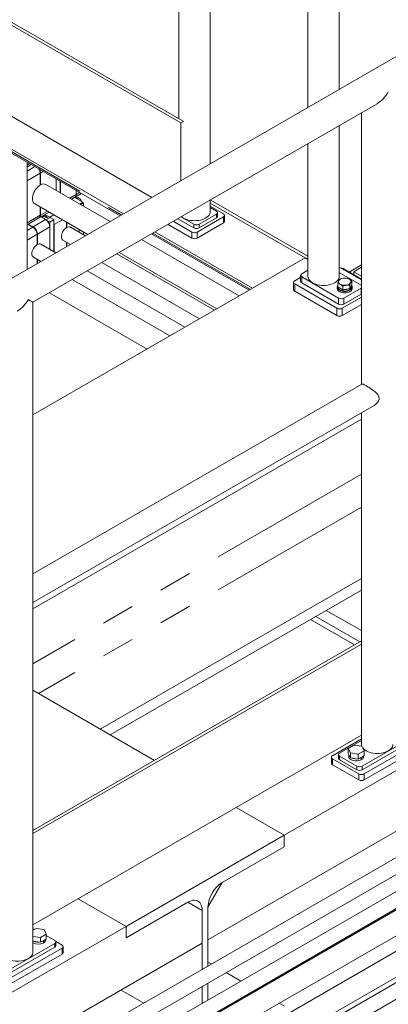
# Model space of a CAD drawing. Header units: millimetres. Extents: x 525 to 29324, y 175 to 20618.
# Tile 296 of 588: x 15029 to 15524, y 14732 to 16055. Entities that reach past the tile are written whole.
import ezdxf

# ---------------------------------------------------------------- set-up
doc = ezdxf.new("R2010")
doc.units = ezdxf.units.MM
doc.linetypes.add('SLD-Centrada-doble', pattern=[12.7, 6.35, -1.27, 1.27, -1.27, 1.27, -1.27])
doc.linetypes.add('SLD-Continua', pattern=[0])

msp = doc.modelspace()

# ---------------------------------------------------------------- linework, layer by layer
at = {"color": 7, "linetype": 'SLD-Continua', "lineweight": 18, "ltscale": 35}
for p, q in [((15245.6, 15915.8), (13407.1, 16977.2)), ((13407.1, 16854.7), (15206.7, 15815.8)), ((15416.2, 16787), (15416.2, 15936.7)), ((15285.1, 15861.1), (15285.1, 16641)), ((15458.3, 15961.1), (15458.3, 16411.4)), ((15248.9, 15918), (14636.5, 16271.5)), ((15242.9, 16267.4), (15242.9, 15921.4)), ((15946.4, 16242.8), (14567.6, 15446.8)), ((14917.5, 15938.7), (15168.6, 15793.8)), ((14917.5, 15938.7), (15168.6, 15793.8)), ((14917.5, 15938.7), (15168.6, 15793.8)), ((14917.5, 15938.7), (15168.6, 15793.8)), ((14917.5, 15938.7), (15168.6, 15793.8)), ((15047, 15674.9), (15509.1, 15941.7)), ((14918.8, 15932.7), (15164, 15791.1)), ((14918.8, 15932.7), (15164, 15791.1)), ((14918.8, 15932.7), (15164, 15791.1)), ((14918.8, 15932.7), (15164, 15791.1)), ((14918.8, 15932.7), (15164, 15791.1)), ((14926.4, 15928.3), (15164, 15791.1)), ((14926.4, 15928.3), (15164, 15791.1)), ((14926.4, 15928.3), (15164, 15791.1)), ((14926.4, 15928.3), (15164, 15791.1)), ((14926.4, 15928.3), (15164, 15791.1)), ((15488.1, 15929.5), (15488.1, 15564.9)), ((15245.6, 15915.8), (15249.1, 15917.9)), ((15245.6, 15838.2), (15245.6, 15915.8)), ((15458.3, 15709.7), (15458.3, 15912.4)), ((15416.2, 15888), (15416.2, 15709.7)), ((15039.2, 15863.2), (15039.2, 15719.1)), ((15039.2, 15856.6), (15044.9, 15859.9)), ((15056.8, 15832.3), (15056.8, 15848.2)), ((15057.2, 15848.5), (15057.2, 15832.6)), ((15056.8, 15832.8), (15057.2, 15832.6)), ((15150.7, 15783.5), (15064.5, 15833.2)), ((15078.2, 15840.6), (15078.2, 15825.3)), ((15083.7, 15822.1), (15083.7, 15837.5)), ((15083.9, 15837.4), (15083.9, 15822)), ((15103.6, 15816.2), (15112.1, 15821.1)), ((15104.9, 15819.7), (15104.9, 15825.2)), ((15105.3, 15825), (15105.3, 15819.9)), ((15049.5, 15807.2), (15120.7, 15766.1)), ((15098.8, 15813.4), (15103.2, 15816)), ((15114, 15809.3), (15102.8, 15815.8)), ((15106.1, 15813.9), (15108.2, 15815.1)), ((15111.7, 15811.7), (15112.9, 15810)), ((15114.8, 15808), (15114.8, 15804.1)), ((15285.1, 15796.6), (15285.1, 15812.4)), ((15416.2, 15736.7), (15285.1, 15812.3)), ((15285.1, 15808.2), (15412.5, 15734.6)), ((15285.1, 15808.2), (15412.5, 15734.6)), ((15285.1, 15808.2), (15412.5, 15734.6)), ((15285.1, 15808.2), (15412.5, 15734.6)), ((15285.1, 15808.2), (15412.5, 15734.6)), ((15055.6, 15788.5), (15068.7, 15796.1)), ((15056.8, 15791.9), (15056.8, 15803)), ((15057.2, 15802.8), (15057.2, 15792.1)), ((15270, 15779.7), (15293.4, 15793.2)), ((15302.9, 15793.8), (15285.1, 15804.1)), ((15293.4, 15797.3), (15285.1, 15802)), ((15294.8, 15790.3), (15294.8, 15795.2)), ((15039.2, 15779), (15055.1, 15788.2)), ((15040.8, 15780), (15047.3, 15776.2)), ((15057.6, 15789.6), (15064.1, 15785.9)), ((15059.2, 15790.6), (15059.2, 15788.7)), ((15062.8, 15790.5), (15059.4, 15788.6)), ((15065.5, 15789.5), (15061.7, 15787.3)), ((15069.7, 15789.2), (15063.2, 15792.9)), ((15070, 15789), (15064.3, 15785.8)), ((15064.3, 15785.7), (15064.3, 15785.8)), ((15064.3, 15785.8), (15069.6, 15782.7)), ((15075.2, 15786), (15069.6, 15782.7)), ((15069.6, 15782.7), (15069.6, 15777.8)), ((15069.7, 15789.2), (15070, 15789)), ((15075.2, 15786), (15070, 15789)), ((15075.2, 15742.8), (15075.2, 15786)), ((15092.2, 15775.2), (15092.2, 15782.6)), ((15092.6, 15782.3), (15092.6, 15775.4)), ((15235.5, 15783.7), (15260.5, 15769.3)), ((15241.5, 15787.2), (15263, 15774.8)), ((15245.7, 15789.7), (15263, 15779.7)), ((15267.5, 15769.3), (15302.9, 15789.7)), ((15267.5, 15761.1), (15302.9, 15781.5)), ((15270, 15774.8), (15293.4, 15788.3)), ((15304.4, 15783.6), (15304.4, 15791.7)), ((15046.9, 15776), (15040.4, 15779.7)), ((15069.7, 15776.1), (15069.7, 15746)), ((15075.4, 15779.4), (15075.4, 15742.7)), ((15092.2, 15775.6), (15092.6, 15775.4)), ((15117.4, 15764.2), (15097.4, 15775.8)), ((15109.3, 15772.7), (15109.3, 15768.9)), ((15114.8, 15769.5), (15114.8, 15765.7)), ((15206.1, 15766.8), (15337.2, 15691.1)), ((15206.1, 15766.8), (15337.2, 15691.1)), ((15206.1, 15766.8), (15337.2, 15691.1)), ((15206.1, 15766.8), (15337.2, 15691.1)), ((15206.1, 15766.8), (15337.2, 15691.1)), ((15206.1, 15766.8), (15337.2, 15691.1)), ((15206.1, 15766.8), (15337.2, 15691.1)), ((15206.1, 15766.8), (15337.2, 15691.1)), ((15206.1, 15766.8), (15337.2, 15691.1)), ((15206.1, 15766.8), (15337.2, 15691.1)), ((15210.7, 15769.4), (15341.8, 15693.8)), ((15210.7, 15769.4), (15341.8, 15693.8)), ((15210.7, 15769.4), (15341.8, 15693.8)), ((15210.7, 15769.4), (15341.8, 15693.8)), ((15210.7, 15769.4), (15341.8, 15693.8)), ((15228.4, 15779.6), (15260.5, 15761.1)), ((15052.6, 15752.3), (15052.6, 15766.2)), ((15053, 15766.4), (15053, 15752.5)), ((15087.4, 15758.5), (15097.4, 15752.7)), ((15092.2, 15749.7), (15092.2, 15755.7)), ((15092.6, 15755.4), (15092.6, 15749.9)), ((15323.9, 15683.4), (15192.8, 15759.1)), ((15052.6, 15752.8), (15053, 15752.5)), ((15077.8, 15741.4), (15057.8, 15752.9)), ((15162.8, 15741.8), (15293.9, 15666.1)), ((15412.5, 15734.6), (15047, 15523.6)), ((15412.5, 15734.6), (15047, 15523.6)), ((15412.5, 15734.6), (15047, 15523.6)), ((15412.5, 15734.6), (15047, 15523.6)), ((15412.5, 15734.6), (15047, 15523.6)), ((15047.8, 15735.6), (15057.8, 15729.8)), ((15052.6, 15726.8), (15052.6, 15732.8)), ((15053, 15732.6), (15053, 15727.1)), ((15139.5, 15728.3), (15270.6, 15652.7)), ((15290.6, 15664.2), (15159.5, 15739.9)), ((15341.8, 15693.8), (15412.5, 15734.6)), ((15341.8, 15693.8), (15412.5, 15734.6)), ((15341.8, 15693.8), (15412.5, 15734.6)), ((15341.8, 15693.8), (15412.5, 15734.6)), ((15341.8, 15693.8), (15412.5, 15734.6)), ((15412.5, 15734.6), (15416.2, 15732.5)), ((15412.5, 15734.6), (15416.2, 15732.5)), ((15412.5, 15734.6), (15416.2, 15732.5)), ((15412.5, 15734.6), (15416.2, 15732.5)), ((15412.5, 15734.6), (15416.2, 15732.5)), ((15251, 15641.4), (15119.9, 15717)), ((15416.2, 15717.9), (15407.9, 15713.2)), ((15458.3, 15722), (15488.1, 15704.9)), ((15487.8, 15698.1), (15458.3, 15715.1)), ((15460.9, 15720.6), (15460.9, 15720.5)), ((15463.4, 15720.3), (15488.1, 15706.1)), ((15488.1, 15725), (15471.7, 15715.5)), ((15488.1, 15722), (15477.6, 15716)), ((15477.6, 15716), (15477.6, 15712.1)), ((15477.6, 15716), (15488.1, 15709.9)), ((15099.9, 15705.5), (15231, 15629.8)), ((15396.9, 15701.5), (15396.9, 15691.7)), ((15406.4, 15708.2), (15398.4, 15703.6)), ((15406.4, 15711.1), (15406.4, 15703)), ((15407.9, 15709.1), (15457.4, 15680.5)), ((15407.9, 15700.9), (15457.4, 15672.3)), ((15456.1, 15695.7), (15456.1, 15700.5)), ((15475, 15698.7), (15475, 15703.4)), ((15200.3, 15612.1), (15069.3, 15687.8)), ((15200.3, 15612.1), (15069.3, 15687.8)), ((15200.3, 15612.1), (15069.3, 15687.8)), ((15200.3, 15612.1), (15069.3, 15687.8)), ((15200.3, 15612.1), (15069.3, 15687.8)), ((15398.4, 15699.5), (15454.9, 15666.8)), ((15398.4, 15689.7), (15454.9, 15657)), ((15455.5, 15695.3), (15455.5, 15693.4)), ((15456.1, 15695.7), (15463, 15691.7)), ((15456.5, 15695.5), (15456.5, 15695.3)), ((15463, 15691.7), (15463, 15696.5)), ((15463, 15691.7), (15472.5, 15693.2)), ((15464.5, 15680.5), (15487.8, 15694)), ((15472.5, 15693.2), (15475, 15698.7)), ((15472.5, 15693.2), (15472.5, 15698)), ((15474.6, 15695.3), (15474.6, 15697.2)), ((15475.5, 15693.4), (15475.5, 15695.3)), ((15488.1, 15697.9), (15487.8, 15698.1)), ((15487.8, 15694), (15488.1, 15694.1)), ((15047, 15285), (15047, 15674.9)), ((15462, 15666.8), (15488.1, 15681.9)), ((15464.5, 15672.3), (15487.8, 15685.8)), ((15487.8, 15685.8), (15488.1, 15686)), ((15462, 15657), (15488.1, 15672.1)), ((15488.4, 15565.1), (15047, 15310.3)), ((15047, 15271.7), (15505.1, 15536.2)), ((15488.1, 15517.8), (15047, 15263.2)), ((15488.1, 15517.8), (15047, 15263.2)), ((15488.1, 15517.8), (15047, 15263.2)), ((15488.1, 15517.8), (15047, 15263.2)), ((15488.1, 15517.8), (15047, 15263.2)), ((15488.1, 15526.3), (15488.1, 15080.9)), ((16070.1, 15355), (15384.2, 14959)), ((16070.1, 15355), (15384.2, 14959)), ((16070.1, 15355), (15384.2, 14959)), ((16070.1, 15355), (15384.2, 14959)), ((16070.1, 15355), (15384.2, 14959)), ((15488.1, 15303.8), (15137.5, 15101.5)), ((15488.1, 15303.8), (15137.5, 15101.5)), ((15488.1, 15303.8), (15137.5, 15101.5)), ((15488.1, 15303.8), (15137.5, 15101.5)), ((15488.1, 15303.8), (15137.5, 15101.5)), ((15488.1, 15288.3), (15150.9, 15093.7)), ((15488.1, 15288.3), (15150.9, 15093.7)), ((15488.1, 15288.3), (15150.9, 15093.7)), ((15488.1, 15288.3), (15150.9, 15093.7)), ((15488.1, 15288.3), (15150.9, 15093.7)), ((15047, 14802), (15047, 15272.7)), ((15485.9, 15218.7), (15426.6, 15252.9)), ((15485.9, 15218.7), (15426.6, 15252.9)), ((15485.9, 15218.7), (15426.6, 15252.9)), ((15485.9, 15218.7), (15426.6, 15252.9)), ((15485.9, 15218.7), (15426.6, 15252.9)), ((15488.1, 15233.8), (15440.8, 15261)), ((15488.1, 15233.8), (15440.8, 15261)), ((15488.1, 15233.8), (15440.8, 15261)), ((15488.1, 15233.8), (15440.8, 15261)), ((15488.1, 15233.8), (15440.8, 15261)), ((15478.9, 15214.6), (15419.6, 15248.8)), ((15478.9, 15214.6), (15419.6, 15248.8)), ((15478.9, 15214.6), (15419.6, 15248.8)), ((15478.9, 15214.6), (15419.6, 15248.8)), ((15478.9, 15214.6), (15419.6, 15248.8)), ((15047, 14965.3), (15488.1, 15219.9)), ((15047, 14961.2), (15488.1, 15215.8)), ((15971.1, 15216.2), (15282, 14818.4)), ((15971.1, 15216.2), (15282, 14818.4)), ((15971.1, 15216.2), (15282, 14818.4)), ((15971.1, 15216.2), (15282, 14818.4)), ((15971.1, 15216.2), (15282, 14818.4)), ((16002, 15199), (14979.3, 14608.6)), ((14999.4, 14597.1), (16012, 15181.7)), ((16041.6, 15176.2), (15018.9, 14585.8)), ((15030, 14569), (16051.6, 15158.8)), ((15210.2, 15059.5), (15047, 15153.7)), ((15210.2, 15059.5), (15047, 15153.7)), ((15210.2, 15059.5), (15047, 15153.7)), ((15210.2, 15059.5), (15047, 15153.7)), ((15210.2, 15059.5), (15047, 15153.7)), ((16003.7, 15129.4), (15030, 14567.3)), ((15030, 14532.6), (16018.7, 15103.5)), ((16051.8, 15101.7), (15032, 14512.9)), ((15488.1, 15093.3), (15047, 14838.7)), ((15559.7, 15092.6), (15489, 15051.7)), ((15449, 15065.8), (15488.1, 15088.4)), ((15458.6, 15069.3), (15488.1, 15086.3)), ((15478, 15080.1), (15470.3, 15075.6)), ((15488.6, 15078.5), (15478, 15080.1)), ((15559.7, 15087.7), (15489, 15046.8)), ((15569.2, 15086.2), (15491.5, 15041.3)), ((15046.9, 14486.9), (16066.8, 15075.7)), ((15457.1, 15067.3), (15457.1, 15062.4)), ((15470.3, 15075.6), (15473.1, 15069.5)), ((15470.3, 15069.1), (15470.3, 15075.6)), ((15470.3, 15069.1), (15473.1, 15063)), ((15470.9, 15067.5), (15470.9, 15064.6)), ((15473.1, 15063), (15473.1, 15069.5)), ((15473.1, 15069.5), (15483.7, 15067.9)), ((15483.7, 15067.9), (15491.5, 15072.4)), ((15483.7, 15061.3), (15483.7, 15067.9)), ((15483.7, 15061.3), (15491.5, 15065.8)), ((15491.5, 15072.4), (15488.6, 15078.5)), ((15569.2, 15078.1), (15491.5, 15033.2)), ((15491.5, 15065.8), (15491.5, 15072.4)), ((15447.6, 15063.8), (15447.6, 15055.6)), ((15484.4, 15041.3), (15449, 15061.7)), ((15484.4, 15033.2), (15449, 15053.6)), ((15481.9, 15051.7), (15458.6, 15065.2)), ((15481.9, 15046.8), (15458.6, 15060.3)), ((15473.1, 15063), (15483.7, 15061.3)), ((15487.7, 15063.3), (15487.4, 15063.5)), ((15487.7, 15063.3), (15487.7, 15060.4)), ((15487.7, 15060.9), (15488.1, 15060.6)), ((15488.1, 15063.5), (15487.8, 15063.7)), ((15488.1, 15063.5), (15488.1, 15060.6)), ((15490.9, 15064.6), (15490.9, 15065.5)), ((15046.9, 14479.6), (16012, 15036.7)), ((16041.6, 15031.2), (15046.9, 14457)), ((15384.2, 14959), (15319.8, 14996.2)), ((15384.2, 14959), (15319.8, 14996.2)), ((15384.2, 14959), (15319.8, 14996.2)), ((15384.2, 14959), (15319.8, 14996.2)), ((15384.2, 14959), (15319.8, 14996.2)), ((15384.2, 14959), (15319.8, 14996.2)), ((15384.2, 14959), (15319.8, 14996.2)), ((15384.2, 14959), (15319.8, 14996.2)), ((15384.2, 14959), (15319.8, 14996.2)), ((15384.2, 14959), (15319.8, 14996.2)), ((15384.2, 14959), (15172.1, 14836.5)), ((15384.2, 14959), (15172.1, 14836.5)), ((15384.2, 14959), (15172.1, 14836.5)), ((15384.2, 14959), (15172.1, 14836.5)), ((15384.2, 14959), (15172.1, 14836.5)), ((15384.2, 14943.5), (15384.2, 14959)), ((15384.2, 14943.5), (15384.2, 14959)), ((15384.2, 14943.5), (15384.2, 14959)), ((15384.2, 14943.5), (15384.2, 14959)), ((15384.2, 14943.5), (15384.2, 14959)), ((15384.2, 14959), (15384.2, 14943.5)), ((15384.2, 14959), (15384.2, 14943.5)), ((15384.2, 14959), (15384.2, 14943.5)), ((15384.2, 14959), (15384.2, 14943.5)), ((15384.2, 14959), (15384.2, 14943.5)), ((15301.1, 14895.5), (15384.2, 14943.5)), ((15301.1, 14895.5), (15384.2, 14943.5)), ((15301.1, 14895.5), (15384.2, 14943.5)), ((15301.1, 14895.5), (15384.2, 14943.5)), ((15301.1, 14895.5), (15384.2, 14943.5)), ((15384.2, 14943.5), (15301.1, 14895.5)), ((15384.2, 14943.5), (15301.1, 14895.5)), ((15384.2, 14943.5), (15301.1, 14895.5)), ((15384.2, 14943.5), (15301.1, 14895.5)), ((15384.2, 14943.5), (15301.1, 14895.5)), ((15282, 14862.5), (15301.1, 14895.5)), ((15282, 14862.5), (15301.1, 14895.5)), ((15282, 14862.5), (15301.1, 14895.5)), ((15282, 14862.5), (15301.1, 14895.5)), ((15282, 14862.5), (15301.1, 14895.5)), ((15172.1, 14836.5), (15107.7, 14873.7)), ((15172.1, 14836.5), (15107.7, 14873.7)), ((15172.1, 14836.5), (15107.7, 14873.7)), ((15172.1, 14836.5), (15107.7, 14873.7)), ((15172.1, 14836.5), (15107.7, 14873.7)), ((15172.1, 14836.5), (15107.7, 14873.7)), ((15172.1, 14836.5), (15107.7, 14873.7)), ((15172.1, 14836.5), (15107.7, 14873.7)), ((15172.1, 14836.5), (15107.7, 14873.7)), ((15172.1, 14836.5), (15107.7, 14873.7)), ((15172.1, 14821), (15255.2, 14869)), ((15172.1, 14821), (15255.2, 14869)), ((15172.1, 14821), (15255.2, 14869)), ((15172.1, 14821), (15255.2, 14869)), ((15172.1, 14821), (15255.2, 14869)), ((15255.2, 14869), (15172.1, 14821)), ((15255.2, 14869), (15172.1, 14821)), ((15255.2, 14869), (15172.1, 14821)), ((15255.2, 14869), (15172.1, 14821)), ((15255.2, 14869), (15172.1, 14821)), ((15255.2, 14869), (15274.3, 14858)), ((15255.2, 14869), (15274.3, 14858)), ((15255.2, 14869), (15274.3, 14858)), ((15255.2, 14869), (15274.3, 14858)), ((15255.2, 14869), (15274.3, 14858)), ((15274.3, 14858), (15274.3, 14778.9)), ((15274.3, 14858), (15274.3, 14778.9)), ((15274.3, 14858), (15274.3, 14778.9)), ((15274.3, 14858), (15274.3, 14778.9)), ((15274.3, 14858), (15274.3, 14778.9)), ((15274.3, 14813.9), (15274.3, 14858)), ((15274.3, 14813.9), (15274.3, 14858)), ((15274.3, 14813.9), (15274.3, 14858)), ((15274.3, 14813.9), (15274.3, 14858)), ((15274.3, 14813.9), (15274.3, 14858)), ((15282, 14783.4), (15282, 14862.5)), ((15282, 14783.4), (15282, 14862.5)), ((15282, 14783.4), (15282, 14862.5)), ((15282, 14783.4), (15282, 14862.5)), ((15282, 14783.4), (15282, 14862.5)), ((15282, 14862.5), (15282, 14818.4)), ((15282, 14862.5), (15282, 14818.4)), ((15282, 14862.5), (15282, 14818.4)), ((15282, 14862.5), (15282, 14818.4)), ((15282, 14862.5), (15282, 14818.4)), ((15172.1, 14836.5), (14394.3, 14387.5)), ((15172.1, 14836.5), (14394.3, 14387.5)), ((15172.1, 14836.5), (14394.3, 14387.5)), ((15172.1, 14836.5), (14394.3, 14387.5)), ((15172.1, 14836.5), (14394.3, 14387.5)), ((15047, 14831.3), (15051.4, 14833.8)), ((15051.4, 14833.8), (15062, 14832.2)), ((15062, 14832.2), (15064.8, 14826.1)), ((15172.1, 14836.5), (15172.1, 14821)), ((15172.1, 14836.5), (15172.1, 14821)), ((15172.1, 14836.5), (15172.1, 14821)), ((15172.1, 14836.5), (15172.1, 14821)), ((15172.1, 14836.5), (15172.1, 14821)), ((15172.1, 14821), (15172.1, 14836.5)), ((15172.1, 14821), (15172.1, 14836.5)), ((15172.1, 14821), (15172.1, 14836.5)), ((15172.1, 14821), (15172.1, 14836.5)), ((15172.1, 14821), (15172.1, 14836.5)), ((15057.1, 14821.6), (15047, 14823.1)), ((15057.1, 14815.1), (15047, 14816.6)), ((15064.8, 14826.1), (15057.1, 14821.6)), ((15057.1, 14815.1), (15057.1, 14821.6)), ((15064.8, 14819.5), (15057.1, 14815.1)), ((15061.1, 14817), (15060.7, 14817.2)), ((15061.1, 14817), (15061.1, 14814.1)), ((15061.1, 14814.6), (15061.5, 14814.4)), ((15061.5, 14817.2), (15061.2, 14817.4)), ((15061.5, 14817.2), (15061.5, 14814.4)), ((15064.2, 14818.3), (15064.2, 14819.2)), ((15064.8, 14819.5), (15064.8, 14826.1)), ((15076.5, 14817.7), (15064.8, 14824.4)), ((15086.1, 14811.4), (15077.9, 14816.1)), ((15078, 14810.8), (15078, 14815.7)), ((15274.3, 14813.9), (14954.3, 14629.2)), ((15274.3, 14813.9), (14954.3, 14629.2)), ((15274.3, 14813.9), (14954.3, 14629.2)), ((15274.3, 14813.9), (14954.3, 14629.2)), ((15274.3, 14813.9), (14954.3, 14629.2)), ((15005.8, 14772.8), (15076.5, 14813.6)), ((15005.8, 14767.9), (15076.5, 14808.7)), ((15008.3, 14762.4), (15086.1, 14807.3)), ((15087.5, 14801.2), (15087.5, 14809.3)), ((15008.3, 14754.2), (15086.1, 14799.1)), ((15286.5, 14786), (15282, 14788.5)), ((15286.5, 14786), (15282, 14788.5)), ((15286.5, 14786), (15282, 14788.5)), ((15286.5, 14786), (15282, 14788.5)), ((15286.5, 14786), (15282, 14788.5)), ((15326.1, 14763.1), (15306.5, 14774.4)), ((15326.1, 14763.1), (15306.5, 14774.4)), ((15326.1, 14763.1), (15306.5, 14774.4)), ((15326.1, 14763.1), (15306.5, 14774.4)), ((15326.1, 14763.1), (15306.5, 14774.4)), ((15274.3, 14755.8), (15274.3, 14733.2)), ((15274.3, 14755.8), (15274.3, 14733.2)), ((15274.3, 14755.8), (15274.3, 14733.2)), ((15274.3, 14755.8), (15274.3, 14733.2)), ((15274.3, 14755.8), (15274.3, 14733.2)), ((15282, 14737.7), (15282, 14760.3)), ((15282, 14737.7), (15282, 14760.3)), ((15282, 14737.7), (15282, 14760.3)), ((15282, 14737.7), (15282, 14760.3)), ((15282, 14737.7), (15282, 14760.3)), ((15347.6, 14750.7), (15346.1, 14751.6)), ((15347.6, 14750.7), (15346.1, 14751.6)), ((15347.6, 14750.7), (15346.1, 14751.6)), ((15347.6, 14750.7), (15346.1, 14751.6)), ((15347.6, 14750.7), (15346.1, 14751.6)), ((15384.2, 14729.6), (15377.6, 14733.4)), ((15384.2, 14729.6), (15377.6, 14733.4)), ((15384.2, 14729.6), (15377.6, 14733.4)), ((15384.2, 14729.6), (15377.6, 14733.4)), ((15384.2, 14729.6), (15377.6, 14733.4))]:
    msp.add_line(p, q, dxfattribs=at)
at = {"color": 8, "linetype": 'SLD-Centrada-doble', "lineweight": 18, "ltscale": 35}
for p, q in [((14917.5, 15935.4), (15165.7, 15792.2)), ((14917.5, 15935.4), (15165.7, 15792.2)), ((14917.5, 15935.4), (15165.7, 15792.2)), ((14917.5, 15935.4), (15165.7, 15792.2)), ((14917.5, 15935.4), (15165.7, 15792.2)), ((15039.2, 15859.3), (15042.5, 15861.2)), ((15039.2, 15851.1), (15049.6, 15857.2)), ((15039.2, 15838.1), (15056.8, 15848.2)), ((15060.9, 15850.6), (15057.2, 15848.5)), ((15096.4, 15814.8), (15104.9, 15819.7)), ((15109.7, 15822.4), (15105.3, 15819.9)), ((15114, 15809.3), (15110, 15806.9)), ((15114.8, 15808), (15111.5, 15806.1)), ((15066.4, 15797.4), (15057.2, 15792.1)), ((15293.4, 15788.3), (15293.4, 15793.2)), ((15039.2, 15781.7), (15056.8, 15791.9)), ((15064.1, 15785.9), (15047.3, 15776.2)), ((15069.7, 15789.2), (15075.2, 15792.3)), ((15075.4, 15779.4), (15086.6, 15785.8)), ((15302.9, 15781.5), (15302.9, 15789.7)), ((15039.2, 15771.5), (15046.9, 15776)), ((15069.7, 15776.1), (15053, 15766.4)), ((15207.9, 15767.8), (15339, 15692.1)), ((15207.9, 15767.8), (15339, 15692.1)), ((15207.9, 15767.8), (15339, 15692.1)), ((15207.9, 15767.8), (15339, 15692.1)), ((15207.9, 15767.8), (15339, 15692.1)), ((15260.5, 15761.1), (15260.5, 15769.3)), ((15263, 15774.8), (15263, 15779.7)), ((15267.5, 15769.3), (15267.5, 15761.1)), ((15270, 15779.7), (15270, 15774.8)), ((15039.2, 15758.4), (15052.6, 15766.2)), ((15462.4, 15719.7), (15463.4, 15720.3)), ((15407.9, 15700.9), (15407.9, 15709.1)), ((15398.4, 15689.7), (15398.4, 15699.5)), ((15487.8, 15685.8), (15487.8, 15694)), ((15457.4, 15672.3), (15457.4, 15680.5)), ((15464.5, 15672.3), (15464.5, 15680.5)), ((15454.9, 15657), (15454.9, 15666.8)), ((15462, 15657), (15462, 15666.8)), ((15488.1, 15443.9), (15047, 15189.3)), ((15488.1, 15443.9), (15047, 15189.3)), ((15488.1, 15443.9), (15047, 15189.3)), ((15488.1, 15443.9), (15047, 15189.3)), ((15488.1, 15443.9), (15047, 15189.3)), ((15488.1, 15399.8), (15054.4, 15149.4)), ((15488.1, 15399.8), (15054.4, 15149.4)), ((15488.1, 15399.8), (15054.4, 15149.4)), ((15488.1, 15399.8), (15054.4, 15149.4)), ((15488.1, 15399.8), (15054.4, 15149.4)), ((15449, 15053.6), (15449, 15061.7)), ((15458.6, 15060.3), (15458.6, 15065.2)), ((15481.9, 15051.7), (15481.9, 15046.8)), ((15484.4, 15041.3), (15484.4, 15033.2)), ((15489, 15046.8), (15489, 15051.7)), ((15491.5, 15033.2), (15491.5, 15041.3)), ((15076.5, 14808.7), (15076.5, 14813.6)), ((15086.1, 14799.1), (15086.1, 14807.3)), ((15195.7, 14733.5), (15165.4, 14751)), ((15195.7, 14733.5), (15165.4, 14751)), ((15195.7, 14733.5), (15165.4, 14751)), ((15195.7, 14733.5), (15165.4, 14751)), ((15195.7, 14733.5), (15165.4, 14751))]:
    msp.add_line(p, q, dxfattribs=at)
at = {"color": 7, "linetype": 'SLD-Continua', "lineweight": 18, "ltscale": 35, "flags": 128}
for points in [[(15049.5, 15807.2), (15049.4, 15807.2), (15048.4, 15808.1), (15047.5, 15809.2), (15046.9, 15810.6), (15046.5, 15812.3), (15046.4, 15814.1), (15046.5, 15816), (15046.9, 15818.1), (15047.5, 15820.2), (15048.4, 15822.3), (15049.4, 15824.4), (15050.7, 15826.4), (15052.1, 15828.2), (15053.6, 15829.8), (15055.2, 15831.2), (15056.8, 15832.3)], [(15104.3, 15814.9), (15104.4, 15815), (15105.7, 15815.1)], [(15105.7, 15815.1), (15107.2, 15815.2), (15108.2, 15815.1)], [(15108.2, 15815.1), (15110.4, 15813.2), (15111.7, 15811.7)], [(15249.1, 15788), (15251.2, 15787), (15253.5, 15786.1), (15255.9, 15785.4), (15258.6, 15784.9), (15261.3, 15784.6), (15264, 15784.5), (15266.8, 15784.6), (15269.5, 15784.9), (15272.1, 15785.4), (15274.6, 15786.1), (15276.8, 15787), (15278.9, 15788), (15280.7, 15789.2), (15282.3, 15790.6), (15283.5, 15792), (15284.4, 15793.5), (15284.9, 15795.1), (15285.1, 15796.6)], [(15075.2, 15781.1), (15075.3, 15780.7), (15075.4, 15779.4)], [(15246.3, 15790), (15247.3, 15789.2), (15249.1, 15788)], [(15087.4, 15758.5), (15087.3, 15758.5), (15086.4, 15759.2), (15085.8, 15760.3), (15085.4, 15761.5), (15085.3, 15763), (15085.4, 15764.7), (15085.8, 15766.4), (15086.4, 15768.2), (15087.3, 15769.9), (15088.3, 15771.5), (15089.5, 15772.9), (15090.8, 15774.2), (15092.2, 15775.2)], [(15047.8, 15735.6), (15047.7, 15735.6), (15046.8, 15736.4), (15046.2, 15737.4), (15045.8, 15738.7), (15045.7, 15740.2), (15045.8, 15741.8), (15046.2, 15743.5), (15046.8, 15745.3), (15047.7, 15747), (15048.7, 15748.6), (15049.9, 15750.1), (15051.2, 15751.3), (15052.6, 15752.3)], [(15416.2, 15709.7), (15416.4, 15708.1), (15416.9, 15706.6), (15417.8, 15705), (15419, 15703.6), (15420.5, 15702.3), (15422.3, 15701.1), (15424.4, 15700), (15426.7, 15699.2), (15429.2, 15698.5), (15431.8, 15697.9), (15434.5, 15697.6), (15437.3, 15697.5), (15440, 15697.6), (15442.7, 15697.9), (15445.3, 15698.5), (15447.8, 15699.2), (15450.1, 15700), (15452.2, 15701.1)], [(15452.2, 15701.1), (15454, 15702.3), (15455.5, 15703.6), (15456.7, 15705), (15457.6, 15706.6), (15458.2, 15708.1), (15458.3, 15709.7)], [(15456.1, 15700.5), (15456.7, 15702.3), (15457.3, 15703.9)], [(15459.5, 15699.1), (15458.7, 15699.5), (15456.1, 15700.5)], [(15458.6, 15706), (15460.9, 15706.8), (15463.3, 15707.3)], [(15468.1, 15707.5), (15470.8, 15706.5), (15471.5, 15706.1)], [(15471.5, 15706.1), (15474.3, 15704), (15475, 15703.4)], [(15475, 15703.4), (15474.4, 15702.6), (15473.7, 15701.3)], [(15455.5, 15693.4), (15455.6, 15693), (15455.9, 15691.9), (15456.5, 15690.9), (15457.5, 15689.9), (15458.8, 15689.1), (15460.3, 15688.4), (15462, 15688), (15463.9, 15687.7), (15465.8, 15687.6), (15467.7, 15687.7), (15469.5, 15688.1), (15471.1, 15688.6), (15472.6, 15689.3)], [(15456.1, 15697.1), (15456, 15697), (15455.6, 15695.9), (15455.6, 15694.8), (15455.9, 15693.8), (15456.5, 15692.7), (15457.5, 15691.8), (15458.8, 15691), (15460.3, 15690.3), (15462, 15689.8), (15463.9, 15689.6), (15465.8, 15689.5), (15467.7, 15689.6), (15469.5, 15689.9), (15471.1, 15690.5), (15472.6, 15691.2)], [(15456.5, 15695.3), (15456.5, 15694.9), (15456.8, 15693.9), (15457.4, 15692.9), (15458.4, 15692.1), (15459.6, 15691.3), (15461.1, 15690.7), (15462.8, 15690.3), (15464.5, 15690.1), (15466.3, 15690), (15468.1, 15690.2), (15469.8, 15690.6), (15471.3, 15691.2), (15472.5, 15691.9), (15473.5, 15692.8), (15474.2, 15693.8), (15474.6, 15694.8), (15474.6, 15695.3)], [(15463, 15696.5), (15462.3, 15697.1), (15459.5, 15699.1)], [(15472.5, 15698), (15470.2, 15698.1), (15467.7, 15697.9)], [(15472.6, 15691.2), (15473.8, 15692), (15474.7, 15693), (15475.3, 15694), (15475.5, 15695.1), (15475.4, 15696.2), (15474.9, 15697.3), (15474.5, 15697.8)], [(15488.5, 15565.1), (15488.8, 15565.2), (15489.5, 15565.1), (15490.6, 15564.7), (15491.7, 15564.2), (15493.1, 15563.5), (15494.7, 15562.5), (15496.5, 15561.5), (15498.3, 15560.3), (15500.1, 15559.1), (15502.1, 15557.8), (15504.1, 15556.3), (15506.3, 15554.5), (15508.3, 15552.7), (15509.8, 15551), (15511, 15549.1), (15511.8, 15546.2), (15511.8, 15544.7), (15511.4, 15543.2), (15510.5, 15541.3), (15509.3, 15539.6), (15507.1, 15537.6), (15505.1, 15536.2)], [(15488.1, 15080.9), (15488.2, 15079.3), (15488.5, 15078.5)], [(15489.6, 15076.4), (15489.7, 15076.3), (15490.9, 15074.8), (15492.4, 15073.5), (15494.2, 15072.3), (15496.3, 15071.3), (15498.6, 15070.4), (15501.1, 15069.7), (15503.7, 15069.2), (15506.4, 15068.9), (15509.1, 15068.8), (15511.9, 15068.9), (15514.6, 15069.2), (15517.2, 15069.7), (15519.7, 15070.4), (15522, 15071.3), (15524.1, 15072.3), (15525.9, 15073.5), (15527.4, 15074.8), (15528.6, 15076.3), (15529.5, 15077.8), (15530, 15079.3), (15530.2, 15080.9)], [(15470.9, 15064.6), (15470.9, 15064.2), (15471.2, 15063.2), (15471.8, 15062.1), (15472.8, 15061.2), (15474, 15060.4), (15475.5, 15059.7), (15477.2, 15059.2), (15479, 15058.9), (15480.9, 15058.8), (15482.7, 15058.9), (15484.6, 15059.2), (15486.2, 15059.7), (15487.7, 15060.4)], [(15485.4, 15062.3), (15486.2, 15062.6), (15487.7, 15063.3)], [(15488.1, 15063.5), (15489.3, 15064.4), (15489.8, 15064.9)], [(15255.2, 14869), (15257.5, 14870.2), (15259.7, 14871), (15261.9, 14871.5), (15264, 14871.6), (15266, 14871.4), (15267.8, 14870.8), (15269.5, 14869.8), (15270.9, 14868.5), (15272.1, 14867), (15273, 14865.1), (15273.7, 14862.9), (15274.1, 14860.6), (15274.3, 14858)], [(15255.2, 14869), (15257.5, 14870.2), (15259.7, 14871), (15261.9, 14871.5), (15264, 14871.6), (15266, 14871.4), (15267.8, 14870.8), (15269.5, 14869.8), (15270.9, 14868.5), (15272.1, 14867), (15273, 14865.1), (15273.7, 14862.9), (15274.1, 14860.6), (15274.3, 14858)], [(15255.2, 14869), (15257.5, 14870.2), (15259.7, 14871), (15261.9, 14871.5), (15264, 14871.6), (15266, 14871.4), (15267.8, 14870.8), (15269.5, 14869.8), (15270.9, 14868.5), (15272.1, 14867), (15273, 14865.1), (15273.7, 14862.9), (15274.1, 14860.6), (15274.3, 14858)], [(15255.2, 14869), (15257.5, 14870.2), (15259.7, 14871), (15261.9, 14871.5), (15264, 14871.6), (15266, 14871.4), (15267.8, 14870.8), (15269.5, 14869.8), (15270.9, 14868.5), (15272.1, 14867), (15273, 14865.1), (15273.7, 14862.9), (15274.1, 14860.6), (15274.3, 14858)], [(15255.2, 14869), (15257.5, 14870.2), (15259.7, 14871), (15261.9, 14871.5), (15264, 14871.6), (15266, 14871.4), (15267.8, 14870.8), (15269.5, 14869.8), (15270.9, 14868.5), (15272.1, 14867), (15273, 14865.1), (15273.7, 14862.9), (15274.1, 14860.6), (15274.3, 14858)], [(15048, 14831.9), (15047.7, 14831.8), (15047, 14831.6)], [(15061.1, 14817), (15059.6, 14816.3), (15058.7, 14816)], [(15063.2, 14818.6), (15062.7, 14818.1), (15061.5, 14817.2)], [(15006.4, 14797.5), (15006.5, 14797.3), (15007.7, 14795.9), (15009.2, 14794.6), (15011, 14793.4), (15013.1, 14792.3), (15015.4, 14791.5), (15017.9, 14790.7), (15020.5, 14790.2), (15023.2, 14789.9), (15026, 14789.8), (15028.7, 14789.9), (15031.4, 14790.2), (15034, 14790.7), (15036.5, 14791.5), (15038.8, 14792.3), (15040.9, 14793.4), (15042.7, 14794.6), (15044.2, 14795.9), (15045.4, 14797.3), (15046.3, 14798.8), (15046.9, 14800.4), (15047, 14802)]]:
    msp.add_lwpolyline(points, dxfattribs=at)
at = {"color": 7, "linetype": 'SLD-Continua', "lineweight": 18, "ltscale": 1225}
for centre, radius, start, end in [((15044.9, 15847.7), 11.9, 2.3837, 31.8152), ((15045.9, 15848.1), 11.4, 1.8549, 28.5141), ((15061.4, 15826.5), 7.35, 65.0271, 124.7397), ((15101, 15819.2), 3.94, 305.0133, 6.2988), ((15101.6, 15819.4), 3.76, 299.4846, 7.6964), ((15113.1, 15807.9), 1.69, 2.6055, 57.3945), ((15292.6, 15795.2), 2.18, 290.7834, 69.2166), ((15302.1, 15791.7), 2.18, 290.7834, 69.2166), ((15052.9, 15791.5), 3.94, 305.0133, 6.2988), ((15053.5, 15791.6), 3.76, 299.4846, 7.6964), ((15061.7, 15786.3), 4.78, 53.1258, 121.6785), ((15062.8, 15786.8), 3.77, 54.4098, 151.2084), ((15057.5, 15775.5), 12.3, 2.6055, 57.3945), ((15058, 15779.1), 12.8, 41.6506, 58.9376), ((15292.3, 15790.6), 2.51, 294.3747, 354.3052), ((15301.9, 15783.8), 2.51, 294.3747, 354.3052), ((15040.3, 15765.6), 12.3, 2.6055, 57.3945), ((15040.7, 15765.9), 12.3, 2.6055, 57.3945), ((15095.3, 15771.3), 4.9, 65.1254, 123.863), ((15264, 15776.1), 7.69, 242.6097, 297.3903), ((15266.5, 15786.5), 7.69, 242.6097, 297.3903), ((15266.5, 15781.6), 7.69, 242.6097, 297.3903), ((15264, 15768), 7.69, 242.6097, 297.3903), ((15055.7, 15748.5), 4.9, 65.1254, 123.863), ((15462, 15718.3), 2.51, 54.3824, 114.3071), ((15399.1, 15701.5), 2.18, 110.7834, 249.2166), ((15408.9, 15703.2), 2.51, 185.6948, 245.6253), ((15408.7, 15711.1), 2.18, 110.7834, 249.2166), ((15460.9, 15702.6), 3.74, 160.539, 249.2579), ((15463.8, 15699.6), 7.76, 93.4335, 146.5611), ((15467.1, 15699.5), 10.7, 142.3951, 155.6695), ((15466.2, 15688.6), 18.9, 84.166, 98.5732), ((15465.6, 15694.5), 13, 62.6428, 99.7711), ((15467.3, 15705.6), 7.76, 273.4335, 326.5611), ((15470.2, 15702.6), 3.74, 340.539, 69.2579), ((15499.7, 15689.6), 28.5, 155.6563, 162.8878), ((15399.4, 15692), 2.51, 185.6948, 245.6253), ((15463.6, 15700.7), 8.44, 222.5044, 257.501), ((15465.5, 15710.7), 13, 242.6428, 279.7711), ((15471.1, 15677.2), 20.9, 99.1676, 112.6961), ((15465.6, 15706.2), 14.2, 266.4661, 291.12), ((15470.7, 15693.7), 4.82, 292.9312, 355.7487), ((15470.7, 15697.3), 3.82, 305.1708, 6.6639), ((15460.9, 15687.3), 7.69, 242.6097, 297.3903), ((15458.5, 15673.7), 7.69, 242.6097, 297.3903), ((15460.9, 15679.2), 7.69, 242.6097, 297.3903), ((15458.5, 15663.9), 7.69, 242.6097, 297.3903), ((15239.7, 15278.8), 192.7, 178.1508, 181.7825), ((15449.8, 15063.8), 2.18, 110.7834, 249.2166), ((15459.4, 15067.3), 2.18, 110.7834, 249.2166), ((15475, 15067.6), 4.16, 177.4052, 232.3917), ((15450.1, 15055.9), 2.51, 185.6948, 245.6253), ((15459.6, 15062.6), 2.51, 185.6948, 245.6253), ((15480.8, 15077.5), 15.8, 250.0746, 272.3393), ((15486.2, 15064.9), 4.69, 294.7305, 356.2714), ((15485.5, 15058.6), 7.69, 242.6097, 297.3903), ((15485.5, 15053.7), 7.69, 242.6097, 297.3903), ((15487.9, 15048.2), 7.69, 242.6097, 297.3903), ((15487.9, 15040), 7.69, 242.6097, 297.3903), ((15323.4, 14860.6), 41.4, 122.5201, 177.4799), ((15323.4, 14860.6), 41.4, 122.5201, 177.4799), ((15323.4, 14860.6), 41.4, 122.5201, 177.4799), ((15323.4, 14860.6), 41.4, 122.5201, 177.4799), ((15323.4, 14860.6), 41.4, 122.5201, 177.4799), ((15047.2, 14824.2), 8.4, 77.5078, 90.937), ((15054.3, 14827.7), 15.2, 241.6813, 296.7065), ((15054.1, 14831), 15.6, 249.9449, 272.469), ((15059.4, 14818.7), 4.82, 295.6127, 355.3893), ((15075.7, 14815.7), 2.18, 290.7834, 69.2166), ((15075.5, 14811), 2.51, 294.3747, 354.3052), ((15085.3, 14809.3), 2.18, 290.7834, 69.2166), ((15085, 14801.4), 2.51, 294.3747, 354.3052)]:
    msp.add_arc(centre, radius, start, end, dxfattribs=at)
for centre, major_axis, ratio, start_param, end_param in [((15509.1, 15966.1), (14.9, 25.8), 0.577335, 3.92695, 4.71243), ((15026, 15687.1), (14.9, 25.8), 0.577335, 3.92695, 4.71243), ((15026, 15687.1), (21.1, -12.2), 0.00007, 0.000041, 0.785439)]:
    msp.add_ellipse(centre, major_axis=major_axis, ratio=ratio, start_param=start_param, end_param=end_param, dxfattribs=at)

doc.saveas('drawing.dxf')
